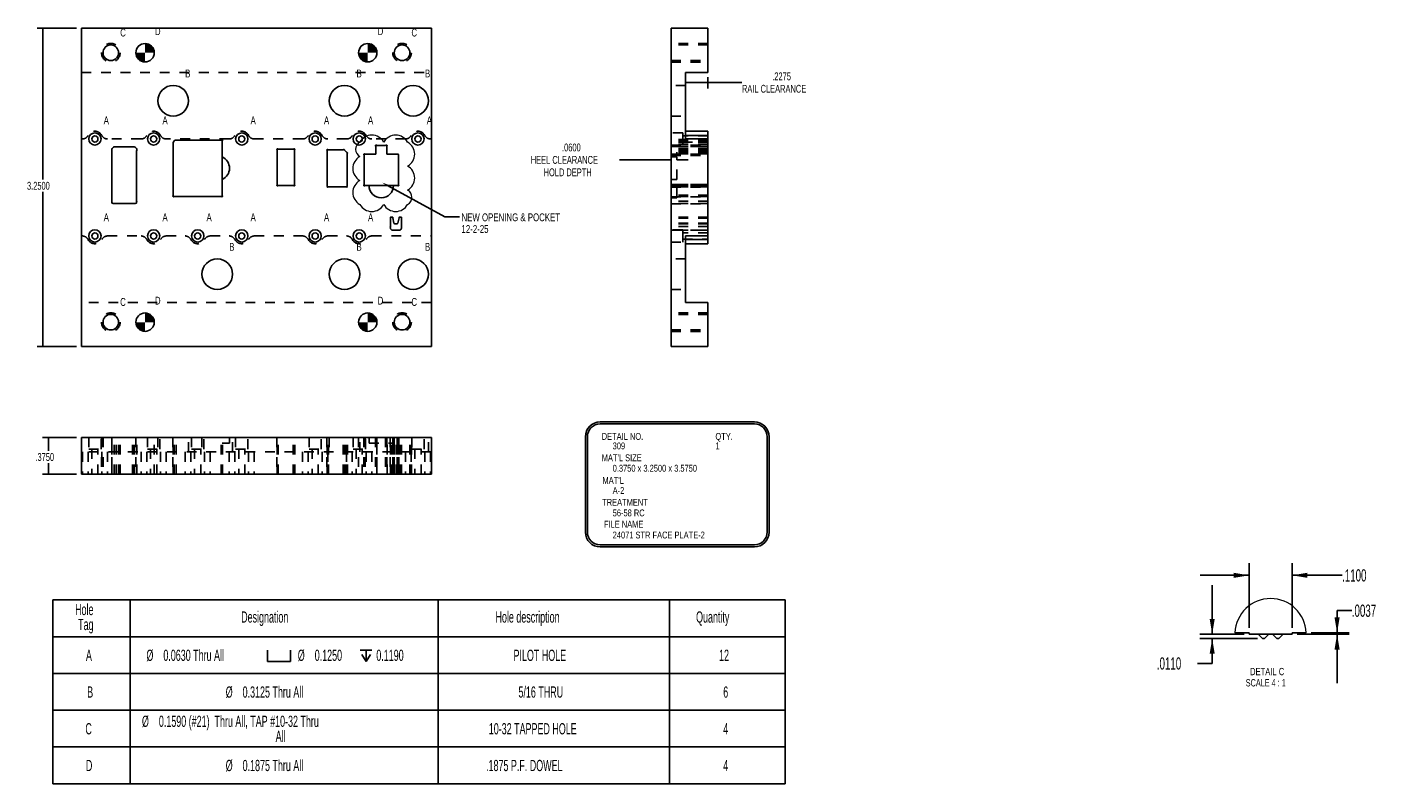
# Model space of a CAD drawing. Header units: inches. Extents: x 1880 to 2363, y -453 to -54.
# Tile 999 of 1056: x 2215 to 2229, y -312 to -304. Entities that reach past the tile are written whole.
import ezdxf

# ---------------------------------------------------------------- set-up
doc = ezdxf.new("R2010")
doc.units = ezdxf.units.IN
doc.header["$LTSCALE"] = 0.5
doc.header["$MEASUREMENT"] = 0
doc.linetypes.add('HIDDEN', pattern=[0.225, 0.15, -0.075])
for name, color, linetype in [('SID-M-D', 42, 'Continuous'), ('SID-M-F', 202, 'Continuous'), ('SID-M-H', 4, 'HIDDEN'), ('SID-M-M', 233, 'Continuous'), ('SID-M-S', 105, 'Continuous')]:
    doc.layers.add(name, color=color, linetype=linetype)
doc.styles.add('SLDTEXTSTYLE0', font='TXT', dxfattribs={"width": 0.595745})
doc.styles.add('SLDTEXTSTYLE1', font='TXT', dxfattribs={"width": 0.744681})

# ---------------------------------------------------------------- blocks, each defined once
blk = doc.blocks.new('SW_SYMBOL_HOLE_SPOT')
at = {"layer": 'SID-M-D', "color": 0}
for p, q in [((0, 34.4), (0, 3)), ((0, 3), (63, 3)), ((63, 3), (63, 34.4))]:
    blk.add_line(p, q, dxfattribs=at)
blk = doc.blocks.new('SW_SYMBOL_HOLE_DEPTH')
at = {"layer": 'SID-M-D', "color": 0}
for p, q in [((0, 34.4), (31.5, 34.4)), ((3.9, 21.9), (15.7, 3)), ((15.7, 34.4), (15.7, 3)), ((27.6, 21.9), (15.7, 3))]:
    blk.add_line(p, q, dxfattribs=at)

msp = doc.modelspace()

# ---------------------------------------------------------------- hatches: boundary and pattern name
at = {"layer": 'SID-M-F'}
h = msp.add_hatch(color=256, dxfattribs=at)
edge = h.paths.add_edge_path(flags=0)
edge.add_arc((2216.65308, -304.56798), 0.09375, 0, 90)
edge.add_line((2216.65308, -304.47423), (2216.65308, -304.56798))
edge.add_line((2216.65308, -304.56798), (2216.74683, -304.56798))
h = msp.add_hatch(color=256, dxfattribs=at)
edge = h.paths.add_edge_path(flags=0)
edge.add_arc((2218.92808, -304.56798), 0.09375, 0, 90)
edge.add_line((2218.92808, -304.47423), (2218.92808, -304.56798))
edge.add_line((2218.92808, -304.56798), (2219.02183, -304.56798))
h = msp.add_hatch(color=256, dxfattribs=at)
edge = h.paths.add_edge_path(flags=0)
edge.add_arc((2216.65308, -304.56798), 0.09375, 180, 270)
edge.add_line((2216.65308, -304.66173), (2216.65308, -304.56798))
edge.add_line((2216.65308, -304.56798), (2216.55933, -304.56798))
h = msp.add_hatch(color=256, dxfattribs=at)
edge = h.paths.add_edge_path(flags=0)
edge.add_arc((2218.92808, -304.56798), 0.09375, 180, 270)
edge.add_line((2218.92808, -304.66173), (2218.92808, -304.56798))
edge.add_line((2218.92808, -304.56798), (2218.83433, -304.56798))
h = msp.add_hatch(color=256, dxfattribs=at)
edge = h.paths.add_edge_path(flags=0)
edge.add_arc((2216.65308, -307.31798), 0.09375, 0, 90)
edge.add_line((2216.65308, -307.22423), (2216.65308, -307.31798))
edge.add_line((2216.65308, -307.31798), (2216.74683, -307.31798))
h = msp.add_hatch(color=256, dxfattribs=at)
edge = h.paths.add_edge_path(flags=0)
edge.add_arc((2218.92808, -307.31798), 0.09375, 0, 90)
edge.add_line((2218.92808, -307.22423), (2218.92808, -307.31798))
edge.add_line((2218.92808, -307.31798), (2219.02183, -307.31798))
h = msp.add_hatch(color=256, dxfattribs=at)
edge = h.paths.add_edge_path(flags=0)
edge.add_arc((2216.65308, -307.31798), 0.09375, 180, 270)
edge.add_line((2216.65308, -307.41173), (2216.65308, -307.31798))
edge.add_line((2216.65308, -307.31798), (2216.55933, -307.31798))
h = msp.add_hatch(color=256, dxfattribs=at)
edge = h.paths.add_edge_path(flags=0)
edge.add_arc((2218.92808, -307.31798), 0.09375, 180, 270)
edge.add_line((2218.92808, -307.41173), (2218.92808, -307.31798))
edge.add_line((2218.92808, -307.31798), (2218.83433, -307.31798))

# ---------------------------------------------------------------- linework, layer by layer
at = {"color": 0, "linetype": 'Continuous', "lineweight": 0}
for centre in [(2216.65308, -304.56798), (2218.92808, -304.56798), (2216.65308, -307.31798), (2218.92808, -307.31798)]:
    msp.add_circle(centre, 0.09375, dxfattribs=at)
at = {"color": 0, "linetype": 'Continuous', "lineweight": 18}
for centre, radius, start, end in [((2218.96886, -305.54814), 0.13951, 28.955024, 151.044976), ((2219.213, -305.54814), 0.13951, 28.955024, 151.044976), ((2218.88751, -305.5542), 0.08412, 118.955024, 241.044976), ((2219.26753, -305.60267), 0.13951, 298.955024, 61.044976), ((2218.91433, -305.74987), 0.13951, 118.955024, 241.044976), ((2219.26753, -305.84681), 0.13951, 298.955024, 61.044976), ((2218.91433, -305.99401), 0.13951, 118.955024, 241.044976), ((2219.29434, -306.04248), 0.08412, 298.955024, 61.044976), ((2218.96886, -306.04854), 0.13951, 208.955024, 331.044976), ((2219.213, -306.04854), 0.13951, 208.955024, 331.044976)]:
    msp.add_arc(centre, radius, start, end, dxfattribs=at)
at = {"color": 7, "linetype": 'Continuous', "lineweight": 18}
msp.add_arc((2228.15044, -310.50349), 0.36419, 2.359303, 177.640697, dxfattribs=at)
at = {"layer": 'SID-M-D'}
for p, q in [((2215.95308, -304.31798), (2215.54938, -304.31798)), ((2215.60938, -304.31798), (2215.60938, -305.86169)), ((2222.17378, -304.87159), (2222.40128, -304.87159)), ((2222.40128, -304.81788), (2222.40128, -304.93159)), ((2222.40128, -304.87159), (2222.75024, -304.87159)), ((2222.08628, -305.58171), (2222.08628, -305.60088)), ((2222.02628, -305.66088), (2221.49776, -305.66088)), ((2222.08628, -305.66088), (2222.20166, -305.66088)), ((2215.60938, -307.56798), (2215.60938, -305.98869)), ((2219.12926, -305.92218), (2219.71522, -306.24124)), ((2219.71522, -306.24124), (2219.86522, -306.24124)), ((2215.95308, -307.56798), (2215.54938, -307.56798)), ((2215.95308, -308.49451), (2215.60607, -308.49451)), ((2215.66607, -308.49451), (2215.66607, -308.63039)), ((2215.66607, -308.86951), (2215.66607, -308.75739)), ((2215.95308, -308.86951), (2215.60607, -308.86951)), ((2227.93044, -310.4385), (2227.93044, -309.77724)), ((2228.37044, -310.4385), (2228.37044, -309.77724)), ((2227.93044, -309.90224), (2227.43044, -309.90224)), ((2228.37044, -309.90224), (2228.88053, -309.90224)), ((2227.55384, -310.50349), (2227.55384, -310.00349)), ((2228.97968, -310.2626), (2228.82968, -310.2626)), ((2228.82968, -310.2626), (2228.82968, -310.4885)), ((2227.88044, -310.50349), (2227.42884, -310.50349)), ((2228.01703, -310.54749), (2227.42884, -310.54749)), ((2227.55384, -310.80112), (2227.55384, -310.54749)), ((2228.42044, -310.50349), (2228.95468, -310.50349)), ((2228.56432, -310.4885), (2228.95468, -310.4885)), ((2228.82968, -310.50349), (2228.82968, -311.00349)), ((2227.40384, -310.80112), (2227.55384, -310.80112))]:
    msp.add_line(p, q, dxfattribs=at)
at = {"layer": 'SID-M-D', "color": 0}
for p, q in [((2215.71164, -310.15409), (2215.71164, -310.52909)), ((2215.71164, -310.15409), (2216.49905, -310.15409)), ((2216.49905, -310.15409), (2216.49905, -310.52909)), ((2216.49905, -310.15409), (2219.64865, -310.15409)), ((2219.64865, -310.15409), (2219.64865, -310.52909)), ((2219.64865, -310.15409), (2222.01086, -310.15409)), ((2222.01086, -310.15409), (2222.01086, -310.52909)), ((2222.01086, -310.15409), (2223.19196, -310.15409)), ((2223.19196, -310.15409), (2223.19196, -310.52909)), ((2215.71164, -310.52909), (2216.49905, -310.52909)), ((2215.71164, -310.52909), (2215.71164, -310.90409)), ((2216.49905, -310.52909), (2219.64865, -310.52909)), ((2216.49905, -310.52909), (2216.49905, -310.90409)), ((2219.64865, -310.52909), (2222.01086, -310.52909)), ((2219.64865, -310.52909), (2219.64865, -310.90409)), ((2222.01086, -310.52909), (2223.19196, -310.52909)), ((2222.01086, -310.52909), (2222.01086, -310.90409)), ((2223.19196, -310.52909), (2223.19196, -310.90409)), ((2215.71164, -310.90409), (2215.71164, -311.27909)), ((2215.71164, -310.90409), (2216.49905, -310.90409)), ((2216.49905, -310.90409), (2216.49905, -311.27909)), ((2216.49905, -310.90409), (2219.64865, -310.90409)), ((2219.64865, -310.90409), (2219.64865, -311.27909)), ((2219.64865, -310.90409), (2222.01086, -310.90409)), ((2222.01086, -310.90409), (2222.01086, -311.27909)), ((2222.01086, -310.90409), (2223.19196, -310.90409)), ((2223.19196, -310.90409), (2223.19196, -311.27909)), ((2215.71164, -311.27909), (2215.71164, -311.65409)), ((2215.71164, -311.27909), (2216.49905, -311.27909)), ((2216.49905, -311.27909), (2216.49905, -311.65409)), ((2216.49905, -311.27909), (2219.64865, -311.27909)), ((2219.64865, -311.27909), (2219.64865, -311.65409)), ((2219.64865, -311.27909), (2222.01086, -311.27909)), ((2222.01086, -311.27909), (2222.01086, -311.65409)), ((2222.01086, -311.27909), (2223.19196, -311.27909)), ((2223.19196, -311.27909), (2223.19196, -311.65409)), ((2215.71164, -311.65409), (2215.71164, -312.02909)), ((2215.71164, -311.65409), (2216.49905, -311.65409)), ((2216.49905, -311.65409), (2216.49905, -312.02909)), ((2216.49905, -311.65409), (2219.64865, -311.65409)), ((2219.64865, -311.65409), (2219.64865, -312.02909)), ((2219.64865, -311.65409), (2222.01086, -311.65409)), ((2222.01086, -311.65409), (2222.01086, -312.02909)), ((2222.01086, -311.65409), (2223.19196, -311.65409)), ((2223.19196, -311.65409), (2223.19196, -312.02909)), ((2215.71164, -312.02909), (2216.49905, -312.02909)), ((2216.49905, -312.02909), (2219.64865, -312.02909)), ((2219.64865, -312.02909), (2222.01086, -312.02909)), ((2222.01086, -312.02909), (2223.19196, -312.02909))]:
    msp.add_line(p, q, dxfattribs=at)
at = {"layer": 'SID-M-D'}
for points in [[(2215.60938, -304.31798), (2215.60015, -304.37798), (2215.61861, -304.37798)], [(2222.17378, -304.87159), (2222.23378, -304.88082), (2222.23378, -304.86236)], [(2222.40128, -304.87159), (2222.34128, -304.86236), (2222.34128, -304.88082)], [(2222.02628, -305.66088), (2221.96628, -305.65165), (2221.96628, -305.67011)], [(2222.08628, -305.66088), (2222.14628, -305.67011), (2222.14628, -305.65165)], [(2219.12448, -305.93096), (2219.07657, -305.89348), (2219.12448, -305.93096), (2219.13404, -305.91339)], [(2215.60938, -307.56798), (2215.61861, -307.50798), (2215.60015, -307.50798)], [(2215.66607, -308.49451), (2215.65684, -308.55451), (2215.67531, -308.55451)], [(2215.66607, -308.86951), (2215.67531, -308.80951), (2215.65684, -308.80951)], [(2227.93044, -309.90224), (2227.77444, -309.87624), (2227.77444, -309.92824)], [(2228.37044, -309.90224), (2228.52644, -309.92824), (2228.52644, -309.87624)], [(2228.82968, -310.4885), (2228.85568, -310.3325), (2228.80368, -310.3325)], [(2227.55384, -310.50349), (2227.57984, -310.34749), (2227.52784, -310.34749)], [(2227.55384, -310.54749), (2227.52784, -310.70349), (2227.57984, -310.70349)], [(2228.82968, -310.50349), (2228.80368, -310.65949), (2228.85568, -310.65949)]]:
    msp.add_solid(points, dxfattribs=at)
at = {"layer": 'SID-M-H'}
for p, q in [((2222.40128, -304.47298), (2222.02628, -304.47298)), ((2222.40128, -304.47423), (2222.02628, -304.47423)), ((2222.40128, -304.48848), (2222.02628, -304.48848)), ((2222.02628, -304.64748), (2222.40128, -304.64748)), ((2222.02628, -304.66173), (2222.40128, -304.66173)), ((2222.02628, -304.66298), (2222.40128, -304.66298)), ((2216.00308, -304.76788), (2219.57808, -304.76788)), ((2222.17378, -304.90163), (2222.02628, -304.90163)), ((2222.02628, -305.21413), (2222.17378, -305.21413)), ((2216.01214, -305.44788), (2216.00308, -305.44788)), ((2216.61214, -305.44788), (2216.26903, -305.44788)), ((2217.51214, -305.44788), (2216.86903, -305.44788)), ((2218.26214, -305.44788), (2217.76903, -305.44788)), ((2218.71214, -305.44788), (2218.51903, -305.44788)), ((2219.31214, -305.44788), (2218.96903, -305.44788)), ((2219.57808, -305.44788), (2219.56903, -305.44788)), ((2222.14528, -305.38548), (2222.02628, -305.38548)), ((2222.14528, -305.44798), (2222.14528, -305.38548)), ((2222.40128, -305.41648), (2222.14528, -305.41648)), ((2222.14528, -305.51048), (2222.14528, -305.44798)), ((2222.17378, -305.41227), (2222.40128, -305.41227)), ((2222.17378, -305.41227), (2222.40128, -305.41227)), ((2222.17378, -305.41227), (2222.40128, -305.41227)), ((2222.17378, -305.41227), (2222.40128, -305.41227)), ((2222.17378, -305.41227), (2222.40128, -305.41227)), ((2222.17378, -305.41227), (2222.40128, -305.41227)), ((2222.17378, -305.41227), (2222.40128, -305.41227)), ((2222.17378, -305.41227), (2222.40128, -305.41227)), ((2222.17378, -305.41227), (2222.40128, -305.41227)), ((2222.17378, -305.41227), (2222.40128, -305.41227)), ((2222.17378, -305.41227), (2222.40128, -305.41227)), ((2222.40128, -305.4549), (2222.02628, -305.4549)), ((2222.40128, -305.45684), (2222.02628, -305.45684)), ((2222.40128, -305.45877), (2222.02628, -305.45877)), ((2222.40128, -305.46531), (2222.02628, -305.46531)), ((2222.40128, -305.46973), (2222.02628, -305.46973)), ((2222.40128, -305.48877), (2222.02628, -305.48877)), ((2222.40128, -305.50938), (2222.02628, -305.50938)), ((2222.02628, -305.51048), (2222.14528, -305.51048)), ((2222.02628, -305.51224), (2222.40128, -305.51224)), ((2222.02628, -305.51224), (2222.40128, -305.51224)), ((2222.02628, -305.51338), (2222.40128, -305.51338)), ((2222.02628, -305.52277), (2222.40128, -305.52277)), ((2222.02628, -305.52277), (2222.40128, -305.52277)), ((2222.02628, -305.52513), (2222.40128, -305.52513)), ((2222.02628, -305.52513), (2222.40128, -305.52513)), ((2222.40128, -305.52748), (2222.02628, -305.52748)), ((2222.40128, -305.52948), (2222.02628, -305.52948)), ((2222.40128, -305.5481), (2222.02628, -305.5481)), ((2222.40128, -305.55004), (2222.02628, -305.55004)), ((2222.40128, -305.55004), (2222.02628, -305.55004)), ((2222.40128, -305.55198), (2222.02628, -305.55198)), ((2222.40128, -305.55444), (2222.02628, -305.55444)), ((2222.40128, -305.55509), (2222.02628, -305.55509)), ((2222.40128, -305.55638), (2222.02628, -305.55638)), ((2222.40128, -305.5567), (2222.02628, -305.5567)), ((2222.40128, -305.55832), (2222.02628, -305.55832)), ((2222.40128, -305.55852), (2222.02628, -305.55852)), ((2222.40128, -305.55852), (2222.02628, -305.55852)), ((2222.40128, -305.56088), (2222.02628, -305.56088)), ((2222.40128, -305.56294), (2222.02628, -305.56294)), ((2222.40128, -305.56294), (2222.02628, -305.56294)), ((2222.40128, -305.56486), (2222.02628, -305.56486)), ((2222.40128, -305.56492), (2222.02628, -305.56492)), ((2222.40128, -305.56927), (2222.02628, -305.56927)), ((2222.40128, -305.57179), (2222.02628, -305.57179)), ((2222.40128, -305.5823), (2222.02628, -305.5823)), ((2222.40128, -305.58406), (2222.02628, -305.58406)), ((2222.14528, -305.47948), (2222.40128, -305.47948)), ((2222.40128, -305.59415), (2222.02628, -305.59415)), ((2222.40128, -305.59824), (2222.02628, -305.59824)), ((2222.40128, -305.6002), (2222.02628, -305.6002)), ((2222.02628, -305.60214), (2222.40128, -305.60214)), ((2222.02628, -305.60214), (2222.40128, -305.60214)), ((2222.02628, -305.60408), (2222.40128, -305.60408)), ((2222.02628, -305.61062), (2222.40128, -305.61062)), ((2222.02628, -305.61062), (2222.40128, -305.61062)), ((2222.02628, -305.61504), (2222.40128, -305.61504)), ((2222.02628, -305.61504), (2222.40128, -305.61504)), ((2222.08628, -305.63171), (2222.02628, -305.63171)), ((2222.08628, -305.86084), (2222.08628, -305.63171)), ((2222.02628, -305.86084), (2222.08628, -305.86084)), ((2222.02628, -305.91202), (2222.40128, -305.91202)), ((2222.02628, -305.91202), (2222.40128, -305.91202)), ((2222.40128, -305.91302), (2222.02628, -305.91302)), ((2222.40128, -305.91302), (2222.02628, -305.91302)), ((2222.02628, -305.91644), (2222.40128, -305.91644)), ((2222.02628, -305.91644), (2222.40128, -305.91644)), ((2222.40128, -305.91744), (2222.02628, -305.91744)), ((2222.40128, -305.91744), (2222.02628, -305.91744)), ((2222.02628, -305.92298), (2222.40128, -305.92298)), ((2222.40128, -305.92398), (2222.02628, -305.92398)), ((2222.40128, -305.92436), (2222.02628, -305.92436)), ((2222.40128, -305.92436), (2222.02628, -305.92436)), ((2222.02628, -305.92492), (2222.40128, -305.92492)), ((2222.02628, -305.92492), (2222.40128, -305.92492)), ((2222.40128, -305.92592), (2222.02628, -305.92592)), ((2222.40128, -305.92592), (2222.02628, -305.92592)), ((2222.02628, -305.92686), (2222.40128, -305.92686)), ((2222.02628, -305.92786), (2222.40128, -305.92786)), ((2222.40128, -305.92878), (2222.02628, -305.92878)), ((2222.40128, -305.92878), (2222.02628, -305.92878)), ((2222.40128, -305.93532), (2222.02628, -305.93532)), ((2222.40128, -305.93726), (2222.02628, -305.93726)), ((2222.40128, -305.93726), (2222.02628, -305.93726)), ((2222.02628, -305.9392), (2222.40128, -305.9392)), ((2222.08628, -306.04798), (2222.08628, -305.92298)), ((2222.40128, -306.02282), (2222.02628, -306.02282)), ((2222.40128, -306.02282), (2222.02628, -306.02282)), ((2222.40128, -306.02724), (2222.02628, -306.02724)), ((2222.40128, -306.02724), (2222.02628, -306.02724)), ((2222.40128, -306.03377), (2222.02628, -306.03377)), ((2222.40128, -306.03571), (2222.02628, -306.03571)), ((2222.40128, -306.03571), (2222.02628, -306.03571)), ((2222.02628, -306.03765), (2222.40128, -306.03765)), ((2222.02628, -306.04798), (2222.08628, -306.04798)), ((2222.40128, -306.08223), (2222.02628, -306.08223)), ((2222.40128, -306.10648), (2222.02628, -306.10648)), ((2222.02628, -306.10848), (2222.40128, -306.10848)), ((2222.40128, -306.24548), (2222.02628, -306.24548)), ((2222.40128, -306.24748), (2222.02628, -306.24748)), ((2222.40128, -306.25437), (2222.02628, -306.25437)), ((2222.40128, -306.25522), (2222.02628, -306.25522)), ((2222.40128, -306.30616), (2222.02628, -306.30616)), ((2222.40128, -306.30616), (2222.02628, -306.30616)), ((2222.40128, -306.31362), (2222.02628, -306.31362)), ((2222.40128, -306.34268), (2222.02628, -306.34268)), ((2222.14528, -306.37548), (2222.02628, -306.37548)), ((2222.40128, -306.37848), (2222.02628, -306.37848)), ((2222.02628, -306.38048), (2222.40128, -306.38048)), ((2222.14528, -306.43798), (2222.14528, -306.37548)), ((2222.40128, -306.40648), (2222.14528, -306.40648)), ((2216.00308, -306.43808), (2216.01214, -306.43808)), ((2216.26903, -306.43808), (2216.61214, -306.43808)), ((2216.86903, -306.43808), (2217.06214, -306.43808)), ((2217.31903, -306.43808), (2217.51214, -306.43808)), ((2217.76903, -306.43808), (2218.26214, -306.43808)), ((2218.51903, -306.43808), (2218.71214, -306.43808)), ((2218.96903, -306.43808), (2219.57808, -306.43808)), ((2222.02628, -306.50048), (2222.14528, -306.50048)), ((2222.14528, -306.50048), (2222.14528, -306.43798)), ((2222.14528, -306.46948), (2222.40128, -306.46948)), ((2222.17378, -306.47369), (2222.40128, -306.47369)), ((2222.17378, -306.47369), (2222.40128, -306.47369)), ((2222.17378, -306.47369), (2222.40128, -306.47369)), ((2222.17378, -306.47369), (2222.40128, -306.47369)), ((2222.17378, -306.47369), (2222.40128, -306.47369)), ((2222.17378, -306.47369), (2222.40128, -306.47369)), ((2222.17378, -306.47369), (2222.40128, -306.47369)), ((2222.17378, -306.47369), (2222.40128, -306.47369)), ((2222.17378, -306.47369), (2222.40128, -306.47369)), ((2222.17378, -306.47369), (2222.40128, -306.47369)), ((2222.17378, -306.47369), (2222.40128, -306.47369)), ((2222.17378, -306.67183), (2222.02628, -306.67183)), ((2222.02628, -306.98433), (2222.17378, -306.98433)), ((2219.57808, -307.11808), (2216.00308, -307.11808)), ((2222.40128, -307.22298), (2222.02628, -307.22298)), ((2222.40128, -307.22423), (2222.02628, -307.22423)), ((2222.40128, -307.23848), (2222.02628, -307.23848)), ((2222.02628, -307.39748), (2222.40128, -307.39748)), ((2222.02628, -307.41173), (2222.40128, -307.41173)), ((2222.02628, -307.41298), (2222.40128, -307.41298)), ((2216.07808, -308.49451), (2216.07808, -308.61351)), ((2216.20308, -308.61351), (2216.20308, -308.49451)), ((2216.20808, -308.49451), (2216.20808, -308.86951)), ((2216.22358, -308.49451), (2216.22358, -308.86951)), ((2216.31258, -308.49451), (2216.31258, -308.86951)), ((2216.31458, -308.86951), (2216.31458, -308.49451)), ((2216.33883, -308.86951), (2216.33883, -308.49451)), ((2216.3569, -308.86951), (2216.3569, -308.49451)), ((2216.38258, -308.86951), (2216.38258, -308.49451)), ((2216.39808, -308.86951), (2216.39808, -308.49451)), ((2216.52427, -308.86951), (2216.52427, -308.49451)), ((2216.54234, -308.86951), (2216.54234, -308.49451)), ((2216.55933, -308.49451), (2216.55933, -308.86951)), ((2216.56658, -308.86951), (2216.56658, -308.49451)), ((2216.56858, -308.86951), (2216.56858, -308.49451)), ((2216.67808, -308.49451), (2216.67808, -308.61351)), ((2216.74683, -308.86951), (2216.74683, -308.49451)), ((2216.78433, -308.49451), (2216.78433, -308.64201)), ((2216.80308, -308.61351), (2216.80308, -308.49451)), ((2216.9367, -308.49451), (2216.9367, -308.86951)), ((2216.93864, -308.86951), (2216.93864, -308.49451)), ((2216.94058, -308.86951), (2216.94058, -308.49451)), ((2216.94712, -308.86951), (2216.94712, -308.49451)), ((2216.95154, -308.86951), (2216.95154, -308.49451)), ((2216.97058, -308.86951), (2216.97058, -308.49451)), ((2217.09683, -308.64201), (2217.09683, -308.49451)), ((2217.12808, -308.49451), (2217.12808, -308.61351)), ((2217.23433, -308.49451), (2217.23433, -308.64201)), ((2217.25308, -308.61351), (2217.25308, -308.49451)), ((2217.42963, -308.86951), (2217.42963, -308.49451)), ((2217.42963, -308.86951), (2217.42963, -308.49451)), ((2217.43404, -308.86951), (2217.43404, -308.49451)), ((2217.43404, -308.86951), (2217.43404, -308.49451)), ((2217.44058, -308.86951), (2217.44058, -308.49451)), ((2217.44252, -308.86951), (2217.44252, -308.49451)), ((2217.44252, -308.86951), (2217.44252, -308.49451)), ((2217.44446, -308.86951), (2217.44446, -308.49451)), ((2217.51558, -308.55451), (2217.51558, -308.49451)), ((2217.54683, -308.64201), (2217.54683, -308.49451)), ((2217.57808, -308.49451), (2217.57808, -308.61351)), ((2217.70308, -308.61351), (2217.70308, -308.49451)), ((2217.9992, -308.49451), (2217.9992, -308.86951)), ((2218.00114, -308.86951), (2218.00114, -308.49451)), ((2218.00114, -308.86951), (2218.00114, -308.49451)), ((2218.00308, -308.86951), (2218.00308, -308.49451)), ((2218.00962, -308.86951), (2218.00962, -308.49451)), ((2218.00962, -308.86951), (2218.00962, -308.49451)), ((2218.01404, -308.86951), (2218.01404, -308.49451)), ((2218.01404, -308.86951), (2218.01404, -308.49451)), ((2218.16713, -308.86951), (2218.16713, -308.49451)), ((2218.16713, -308.86951), (2218.16713, -308.49451)), ((2218.17154, -308.86951), (2218.17154, -308.49451)), ((2218.17154, -308.86951), (2218.17154, -308.49451)), ((2218.17808, -308.86951), (2218.17808, -308.49451)), ((2218.18002, -308.86951), (2218.18002, -308.49451)), ((2218.18002, -308.86951), (2218.18002, -308.49451)), ((2218.18196, -308.86951), (2218.18196, -308.49451)), ((2218.32808, -308.49451), (2218.32808, -308.61351)), ((2218.45308, -308.61351), (2218.45308, -308.49451)), ((2218.5107, -308.49451), (2218.5107, -308.86951)), ((2218.51264, -308.86951), (2218.51264, -308.49451)), ((2218.51264, -308.86951), (2218.51264, -308.49451)), ((2218.51458, -308.86951), (2218.51458, -308.49451)), ((2218.52112, -308.86951), (2218.52112, -308.49451)), ((2218.52112, -308.86951), (2218.52112, -308.49451)), ((2218.52554, -308.86951), (2218.52554, -308.49451)), ((2218.52554, -308.86951), (2218.52554, -308.49451)), ((2218.53433, -308.49451), (2218.53433, -308.64201)), ((2218.67666, -308.86951), (2218.67666, -308.49451)), ((2218.68075, -308.86951), (2218.68075, -308.49451)), ((2218.69084, -308.86951), (2218.69084, -308.49451)), ((2218.6926, -308.86951), (2218.6926, -308.49451)), ((2218.70563, -308.86951), (2218.70563, -308.49451)), ((2218.70998, -308.86951), (2218.70998, -308.49451)), ((2218.71004, -308.86951), (2218.71004, -308.49451)), ((2218.71402, -308.86951), (2218.71402, -308.49451)), ((2218.71658, -308.86951), (2218.71658, -308.49451)), ((2218.7182, -308.86951), (2218.7182, -308.49451)), ((2218.71852, -308.86951), (2218.71852, -308.49451)), ((2218.71981, -308.86951), (2218.71981, -308.49451)), ((2218.72046, -308.86951), (2218.72046, -308.49451)), ((2218.77808, -308.49451), (2218.77808, -308.61351)), ((2218.83433, -308.49451), (2218.83433, -308.86951)), ((2218.84683, -308.64201), (2218.84683, -308.49451)), ((2218.8867, -308.49451), (2218.8867, -308.86951)), ((2218.88864, -308.49451), (2218.88864, -308.86951)), ((2218.88864, -308.49451), (2218.88864, -308.86951)), ((2218.89058, -308.49451), (2218.89058, -308.86951)), ((2218.89712, -308.49451), (2218.89712, -308.86951)), ((2218.89712, -308.49451), (2218.89712, -308.86951)), ((2218.90154, -308.49451), (2218.90154, -308.86951)), ((2218.90154, -308.49451), (2218.90154, -308.86951)), ((2218.90308, -308.61351), (2218.90308, -308.49451)), ((2218.94058, -308.49451), (2218.94058, -308.55451)), ((2219.00608, -308.49451), (2219.00608, -308.86951)), ((2219.00894, -308.49451), (2219.00894, -308.86951)), ((2219.01008, -308.49451), (2219.01008, -308.86951)), ((2219.01947, -308.49451), (2219.01947, -308.86951)), ((2219.02183, -308.49451), (2219.02183, -308.86951)), ((2219.02183, -308.86951), (2219.02183, -308.49451)), ((2219.10934, -308.49451), (2219.10934, -308.86951)), ((2219.11169, -308.49451), (2219.11169, -308.86951)), ((2219.12108, -308.49451), (2219.12108, -308.86951)), ((2219.12222, -308.49451), (2219.12222, -308.86951)), ((2219.12508, -308.86951), (2219.12508, -308.49451)), ((2219.15808, -308.49451), (2219.15808, -308.86951)), ((2219.16008, -308.86951), (2219.16008, -308.49451)), ((2219.16782, -308.86951), (2219.16782, -308.49451)), ((2219.17559, -308.86951), (2219.17559, -308.49451)), ((2219.18308, -308.49451), (2219.18308, -308.86951)), ((2219.18417, -308.86951), (2219.18417, -308.49451)), ((2219.18534, -308.86951), (2219.18534, -308.49451)), ((2219.19058, -308.55451), (2219.19058, -308.49451)), ((2219.19556, -308.86951), (2219.19556, -308.49451)), ((2219.19588, -308.86951), (2219.19588, -308.49451)), ((2219.19858, -308.49451), (2219.19858, -308.86951)), ((2219.20484, -308.86951), (2219.20484, -308.49451)), ((2219.22633, -308.86951), (2219.22633, -308.49451)), ((2219.22963, -308.49451), (2219.22963, -308.86951)), ((2219.22963, -308.49451), (2219.22963, -308.86951)), ((2219.23404, -308.49451), (2219.23404, -308.86951)), ((2219.23404, -308.49451), (2219.23404, -308.86951)), ((2219.23433, -308.49451), (2219.23433, -308.64201)), ((2219.23529, -308.86951), (2219.23529, -308.49451)), ((2219.2356, -308.86951), (2219.2356, -308.49451)), ((2219.24058, -308.49451), (2219.24058, -308.86951)), ((2219.24252, -308.49451), (2219.24252, -308.86951)), ((2219.24252, -308.49451), (2219.24252, -308.86951)), ((2219.24446, -308.86951), (2219.24446, -308.49451)), ((2219.24583, -308.49451), (2219.24583, -308.86951)), ((2219.247, -308.86951), (2219.247, -308.49451)), ((2219.25557, -308.86951), (2219.25557, -308.49451)), ((2219.26334, -308.86951), (2219.26334, -308.49451)), ((2219.27108, -308.86951), (2219.27108, -308.49451)), ((2219.27308, -308.86951), (2219.27308, -308.49451)), ((2219.35758, -308.86951), (2219.35758, -308.49451)), ((2219.37308, -308.86951), (2219.37308, -308.49451)), ((2219.37808, -308.49451), (2219.37808, -308.61351)), ((2219.50308, -308.61351), (2219.50308, -308.49451)), ((2219.54683, -308.64201), (2219.54683, -308.49451)), ((2219.57808, -308.64201), (2216.00308, -308.64201)), ((2216.01214, -308.64201), (2216.01214, -308.86951)), ((2216.01214, -308.64201), (2216.01214, -308.86951)), ((2216.07012, -308.64201), (2216.07012, -308.86951)), ((2216.07012, -308.64201), (2216.07012, -308.86951)), ((2216.07808, -308.61351), (2216.20308, -308.61351)), ((2216.10908, -308.61351), (2216.10908, -308.86951)), ((2216.17208, -308.86951), (2216.17208, -308.61351)), ((2216.21105, -308.64201), (2216.21105, -308.86951)), ((2216.21105, -308.64201), (2216.21105, -308.86951)), ((2216.26903, -308.64201), (2216.26903, -308.86951)), ((2216.26903, -308.64201), (2216.26903, -308.86951)), ((2216.61214, -308.64201), (2216.61214, -308.86951)), ((2216.61214, -308.64201), (2216.61214, -308.86951)), ((2216.67012, -308.64201), (2216.67012, -308.86951)), ((2216.67012, -308.64201), (2216.67012, -308.86951)), ((2216.67808, -308.61351), (2216.80308, -308.61351)), ((2216.70908, -308.61351), (2216.70908, -308.86951)), ((2216.77208, -308.86951), (2216.77208, -308.61351)), ((2216.81105, -308.64201), (2216.81105, -308.86951)), ((2216.81105, -308.64201), (2216.81105, -308.86951)), ((2216.86903, -308.64201), (2216.86903, -308.86951)), ((2216.86903, -308.64201), (2216.86903, -308.86951)), ((2217.06214, -308.64201), (2217.06214, -308.86951)), ((2217.12012, -308.64201), (2217.12012, -308.86951)), ((2217.12808, -308.61351), (2217.25308, -308.61351)), ((2217.15908, -308.61351), (2217.15908, -308.86951)), ((2217.22208, -308.86951), (2217.22208, -308.61351)), ((2217.26105, -308.64201), (2217.26105, -308.86951)), ((2217.31903, -308.64201), (2217.31903, -308.86951)), ((2217.44058, -308.55451), (2217.51558, -308.55451)), ((2217.51214, -308.64201), (2217.51214, -308.86951)), ((2217.51214, -308.64201), (2217.51214, -308.86951)), ((2217.57012, -308.64201), (2217.57012, -308.86951)), ((2217.57012, -308.64201), (2217.57012, -308.86951)), ((2217.57808, -308.61351), (2217.70308, -308.61351)), ((2217.60908, -308.61351), (2217.60908, -308.86951)), ((2217.67208, -308.86951), (2217.67208, -308.61351)), ((2217.71105, -308.64201), (2217.71105, -308.86951)), ((2217.71105, -308.64201), (2217.71105, -308.86951)), ((2217.76903, -308.64201), (2217.76903, -308.86951)), ((2217.76903, -308.64201), (2217.76903, -308.86951)), ((2218.26214, -308.64201), (2218.26214, -308.86951)), ((2218.26214, -308.64201), (2218.26214, -308.86951)), ((2218.32012, -308.64201), (2218.32012, -308.86951)), ((2218.32012, -308.64201), (2218.32012, -308.86951)), ((2218.32808, -308.61351), (2218.45308, -308.61351)), ((2218.35908, -308.61351), (2218.35908, -308.86951)), ((2218.42208, -308.86951), (2218.42208, -308.61351)), ((2218.46105, -308.64201), (2218.46105, -308.86951)), ((2218.46105, -308.64201), (2218.46105, -308.86951)), ((2218.51903, -308.64201), (2218.51903, -308.86951)), ((2218.51903, -308.64201), (2218.51903, -308.86951)), ((2218.71214, -308.64201), (2218.71214, -308.86951)), ((2218.71214, -308.64201), (2218.71214, -308.86951)), ((2218.77012, -308.64201), (2218.77012, -308.86951)), ((2218.77012, -308.64201), (2218.77012, -308.86951)), ((2218.77808, -308.61351), (2218.90308, -308.61351)), ((2218.80908, -308.61351), (2218.80908, -308.86951)), ((2218.87208, -308.86951), (2218.87208, -308.61351)), ((2218.91105, -308.64201), (2218.91105, -308.86951)), ((2218.91105, -308.64201), (2218.91105, -308.86951)), ((2218.94058, -308.55451), (2219.19058, -308.55451)), ((2218.96903, -308.64201), (2218.96903, -308.86951)), ((2218.96903, -308.64201), (2218.96903, -308.86951)), ((2219.31214, -308.64201), (2219.31214, -308.86951)), ((2219.37012, -308.64201), (2219.37012, -308.86951)), ((2219.37808, -308.61351), (2219.50308, -308.61351)), ((2219.40908, -308.61351), (2219.40908, -308.86951)), ((2219.47208, -308.86951), (2219.47208, -308.61351)), ((2219.51105, -308.64201), (2219.51105, -308.86951)), ((2219.56903, -308.64201), (2219.56903, -308.86951))]:
    msp.add_line(p, q, dxfattribs=at)
for centre in [(2216.30308, -304.56798), (2219.27808, -304.56798), (2216.30308, -307.31798), (2219.27808, -307.31798)]:
    msp.add_circle(centre, 0.095, dxfattribs=at)
for centre, radius, start, end in [((2216.01214, -305.38288), 0.065, 270, 333.122573), ((2216.14058, -305.44798), 0.079, 26.877427, 153.122573), ((2216.26903, -305.38288), 0.065, 206.877427, 270), ((2216.61214, -305.38288), 0.065, 270, 333.122573), ((2216.74058, -305.44798), 0.079, 26.877427, 153.122573), ((2216.86903, -305.38288), 0.065, 206.877427, 270), ((2217.51214, -305.38288), 0.065, 270, 333.122573), ((2217.64058, -305.44798), 0.079, 26.877427, 153.122573), ((2217.76903, -305.38288), 0.065, 206.877427, 270), ((2218.26214, -305.38288), 0.065, 270, 333.122573), ((2218.39058, -305.44798), 0.079, 26.877427, 153.122573), ((2218.51903, -305.38288), 0.065, 206.877427, 270), ((2218.71214, -305.38288), 0.065, 270, 333.122573), ((2218.84058, -305.44798), 0.079, 26.877427, 153.122573), ((2218.96903, -305.38288), 0.065, 206.877427, 270), ((2219.31214, -305.38288), 0.065, 270, 333.122573), ((2219.44058, -305.44798), 0.079, 26.877427, 153.122573), ((2219.56903, -305.38288), 0.065, 206.877427, 270), ((2216.01214, -306.50308), 0.065, 26.877427, 90), ((2216.14058, -306.43798), 0.079, 206.877427, 333.122573), ((2216.26903, -306.50308), 0.065, 90, 153.122573), ((2216.61214, -306.50308), 0.065, 26.877427, 90), ((2216.74058, -306.43798), 0.079, 206.877427, 333.122573), ((2216.86903, -306.50308), 0.065, 90, 153.122573), ((2217.06214, -306.50308), 0.065, 26.877427, 90), ((2217.19058, -306.43798), 0.079, 206.877427, 333.122573), ((2217.31903, -306.50308), 0.065, 90, 153.122573), ((2217.51214, -306.50308), 0.065, 26.877427, 90), ((2217.64058, -306.43798), 0.079, 206.877427, 333.122573), ((2217.76903, -306.50308), 0.065, 90, 153.122573), ((2218.26214, -306.50308), 0.065, 26.877427, 90), ((2218.39058, -306.43798), 0.079, 206.877427, 333.122573), ((2218.51903, -306.50308), 0.065, 90, 153.122573), ((2218.71214, -306.50308), 0.065, 26.877427, 90), ((2218.84058, -306.43798), 0.079, 206.877427, 333.122573), ((2218.96903, -306.50308), 0.065, 90, 153.122573)]:
    msp.add_arc(centre, radius, start, end, dxfattribs=at)
at = {"layer": 'SID-M-M'}
for p, q in [((2221.30229, -308.33639), (2222.87678, -308.33639)), ((2221.30229, -308.33639), (2222.87678, -308.33639)), ((2221.30229, -308.35639), (2222.87678, -308.35639)), ((2221.15104, -308.48764), (2221.15104, -309.46053)), ((2221.15104, -308.48764), (2221.15104, -309.46053)), ((2221.17104, -308.48764), (2221.17104, -309.46053)), ((2223.00803, -308.48764), (2223.00803, -309.46053)), ((2223.02803, -308.48764), (2223.02803, -309.46053)), ((2223.02803, -308.48764), (2223.02803, -309.46053)), ((2221.30229, -309.59178), (2222.87678, -309.59178)), ((2221.30229, -309.61178), (2222.87678, -309.61178)), ((2221.30229, -309.61178), (2222.87678, -309.61178))]:
    msp.add_line(p, q, dxfattribs=at)
for centre, radius, start, end in [((2221.30229, -308.48764), 0.15125, 90, 180), ((2221.30229, -308.48764), 0.13125, 90, 180), ((2222.87678, -308.48764), 0.15125, 0, 90), ((2222.87678, -308.48764), 0.15125, 0, 90), ((2222.87678, -308.48764), 0.13125, 0, 90), ((2221.30229, -309.46053), 0.15125, 180, 270), ((2221.30229, -309.46053), 0.15125, 180, 270), ((2221.30229, -309.46053), 0.13125, 180, 270), ((2222.87678, -309.46053), 0.15125, 270, 0), ((2222.87678, -309.46053), 0.13125, 270, 0), ((2222.87678, -309.46053), 0.15125, 270, 0)]:
    msp.add_arc(centre, radius, start, end, dxfattribs=at)
at = {"layer": 'SID-M-S'}
for p, q in [((2219.57808, -304.31798), (2216.00308, -304.31798)), ((2216.00308, -304.31798), (2216.00308, -307.56798)), ((2219.57808, -307.56798), (2219.57808, -304.31798)), ((2222.02628, -307.56798), (2222.02628, -304.31798)), ((2222.02628, -304.31798), (2222.40128, -304.31798)), ((2222.40128, -304.76788), (2222.40128, -304.31798)), ((2222.17378, -304.76788), (2222.40128, -304.76788)), ((2222.17378, -304.76788), (2222.17378, -305.44788)), ((2222.40128, -305.36898), (2222.17378, -305.36898)), ((2222.17378, -305.41227), (2222.40128, -305.41227)), ((2222.17378, -305.44788), (2222.40128, -305.44788)), ((2222.40128, -305.41227), (2222.40128, -305.36898)), ((2222.40128, -305.44788), (2222.40128, -305.41227)), ((2222.40128, -306.43808), (2222.40128, -305.44788)), ((2216.31458, -305.57179), (2216.31458, -306.08223)), ((2216.52427, -305.52948), (2216.3569, -305.52948)), ((2216.56658, -306.08223), (2216.56658, -305.57179)), ((2216.94058, -305.48877), (2216.94058, -306.02282)), ((2217.42963, -305.45877), (2216.97058, -305.45877)), ((2217.44058, -305.63171), (2217.44058, -305.46973)), ((2218.00308, -305.56294), (2218.00308, -305.91302)), ((2218.16713, -305.55198), (2218.01404, -305.55198)), ((2218.17808, -305.91302), (2218.17808, -305.56294)), ((2218.51458, -305.56927), (2218.51458, -305.92436)), ((2218.67666, -305.55832), (2218.52554, -305.55832)), ((2218.70998, -305.5823), (2218.6926, -305.56492)), ((2219.01008, -305.60408), (2219.01008, -305.52513)), ((2219.02183, -305.51338), (2219.10934, -305.51338)), ((2219.12108, -305.52513), (2219.12108, -305.60408)), ((2217.44058, -305.63171), (2217.44058, -305.86084)), ((2218.71658, -305.92436), (2218.71658, -305.59824)), ((2218.89058, -305.91202), (2218.89058, -305.61504)), ((2218.90154, -305.60408), (2219.01008, -305.60408)), ((2219.12108, -305.60408), (2219.22963, -305.60408)), ((2219.24058, -305.61504), (2219.24058, -305.91202)), ((2217.44058, -306.02282), (2217.44058, -305.86084)), ((2218.01404, -305.92398), (2218.16713, -305.92398)), ((2218.52554, -305.93532), (2218.70563, -305.93532)), ((2218.94058, -305.92298), (2218.90154, -305.92298)), ((2219.19058, -305.92298), (2218.94058, -305.92298)), ((2219.22963, -305.92298), (2219.19058, -305.92298)), ((2216.33883, -306.10648), (2216.54234, -306.10648)), ((2216.95154, -306.03377), (2217.42963, -306.03377)), ((2219.16008, -306.25522), (2219.16008, -306.34268)), ((2219.17559, -306.24748), (2219.16782, -306.24748)), ((2219.19556, -306.30616), (2219.18417, -306.25437)), ((2219.247, -306.25437), (2219.2356, -306.30616)), ((2219.26334, -306.24748), (2219.25557, -306.24748)), ((2219.27108, -306.34268), (2219.27108, -306.25522)), ((2219.19588, -306.37848), (2219.23529, -306.37848)), ((2219.22633, -306.31362), (2219.20484, -306.31362)), ((2222.17378, -306.43808), (2222.40128, -306.43808)), ((2222.17378, -306.43808), (2222.17378, -307.11808)), ((2222.17378, -306.47369), (2222.40128, -306.47369)), ((2222.17378, -306.51698), (2222.40128, -306.51698)), ((2222.40128, -306.47369), (2222.40128, -306.43808)), ((2222.40128, -306.51698), (2222.40128, -306.47369)), ((2222.17378, -307.11808), (2222.40128, -307.11808)), ((2222.40128, -307.56798), (2222.40128, -307.11808)), ((2216.00308, -307.56798), (2219.57808, -307.56798)), ((2222.02628, -307.56798), (2222.40128, -307.56798)), ((2216.00308, -308.49451), (2219.57808, -308.49451)), ((2216.00308, -308.49451), (2216.00308, -308.86951)), ((2219.57808, -308.49451), (2219.57808, -308.86951)), ((2216.00308, -308.86951), (2219.57808, -308.86951)), ((2227.78656, -310.4885), (2227.93044, -310.4885)), ((2227.93044, -310.50349), (2227.93044, -310.4885)), ((2228.37044, -310.50349), (2227.93044, -310.50349)), ((2228.06703, -310.54749), (2228.02303, -310.50349)), ((2228.08703, -310.54749), (2228.06703, -310.54749)), ((2228.13103, -310.50349), (2228.08703, -310.54749)), ((2228.21386, -310.54749), (2228.16986, -310.50349)), ((2228.23386, -310.54749), (2228.21386, -310.54749)), ((2228.27786, -310.50349), (2228.23386, -310.54749)), ((2228.37044, -310.4885), (2228.51432, -310.4885)), ((2228.37044, -310.50349), (2228.37044, -310.4885))]:
    msp.add_line(p, q, dxfattribs=at)
for centre, radius in [((2216.65308, -304.56798), 0.09375), ((2218.92808, -304.56798), 0.09375), ((2216.30308, -304.56798), 0.0795), ((2219.27808, -304.56798), 0.0795), ((2216.94058, -305.05788), 0.15625), ((2218.69058, -305.05788), 0.15625), ((2219.39058, -305.05788), 0.15625), ((2216.14058, -305.44798), 0.0625), ((2216.14058, -305.44798), 0.0315), ((2216.74058, -305.44798), 0.0625), ((2216.74058, -305.44798), 0.0315), ((2217.64058, -305.44798), 0.0625), ((2217.64058, -305.44798), 0.0315), ((2218.39058, -305.44798), 0.0625), ((2218.39058, -305.44798), 0.0315), ((2218.84058, -305.44798), 0.0625), ((2218.84058, -305.44798), 0.0315), ((2219.44058, -305.44798), 0.0625), ((2219.44058, -305.44798), 0.0315), ((2216.14058, -306.43798), 0.0625), ((2216.14058, -306.43798), 0.0315), ((2216.74058, -306.43798), 0.0625), ((2216.74058, -306.43798), 0.0315), ((2217.19058, -306.43798), 0.0625), ((2217.19058, -306.43798), 0.0315), ((2217.64058, -306.43798), 0.0625), ((2217.64058, -306.43798), 0.0315), ((2218.39058, -306.43798), 0.0625), ((2218.39058, -306.43798), 0.0315), ((2218.84058, -306.43798), 0.0625), ((2218.84058, -306.43798), 0.0315), ((2217.39058, -306.82808), 0.15625), ((2218.69058, -306.82808), 0.15625), ((2219.39058, -306.82808), 0.15625), ((2216.30308, -307.31798), 0.0795), ((2216.65308, -307.31798), 0.09375), ((2218.92808, -307.31798), 0.09375), ((2219.27808, -307.31798), 0.0795)]:
    msp.add_circle(centre, radius, dxfattribs=at)
for centre, radius, start, end in [((2216.34558, -305.56048), 0.033, 69.950024, 200.049976), ((2216.53558, -305.56048), 0.033, 339.950024, 110.049976), ((2216.97058, -305.48877), 0.03, 90, 180), ((2217.42963, -305.45277), 0.006, 270, 317.407727), ((2217.43846, -305.4609), 0.006, 312.592273, 137.407727), ((2217.44658, -305.46973), 0.006, 132.592273, 180), ((2218.0052, -305.5541), 0.006, 42.592273, 227.407727), ((2217.99708, -305.56294), 0.006, 0, 47.407727), ((2218.01404, -305.54598), 0.006, 222.592273, 270), ((2218.16713, -305.54598), 0.006, 270, 317.407727), ((2218.17596, -305.5541), 0.006, 312.592273, 137.407727), ((2218.18408, -305.56294), 0.006, 132.592273, 180), ((2218.5167, -305.56044), 0.006, 42.592273, 227.407727), ((2218.50858, -305.56927), 0.006, 0, 47.407727), ((2218.52554, -305.55232), 0.006, 222.592273, 270), ((2218.67666, -305.55232), 0.006, 270, 313.032235), ((2218.68485, -305.56109), 0.006, 1.967765, 133.032235), ((2218.69684, -305.56068), 0.006, 181.967765, 225), ((2218.71422, -305.57806), 0.006, 225, 268.032235), ((2218.71381, -305.59005), 0.006, 316.967765, 88.032235), ((2219.01358, -305.51688), 0.0075, 38.24662, 231.75338), ((2219.00708, -305.52513), 0.003, 0, 51.75338), ((2219.02183, -305.51038), 0.003, 218.24662, 270), ((2219.10934, -305.51038), 0.003, 270, 321.75338), ((2219.11758, -305.51688), 0.0075, 308.24662, 141.75338), ((2219.12408, -305.52513), 0.003, 128.24662, 180), ((2217.39058, -305.74627), 0.125, 293.578178, 66.421822), ((2218.72258, -305.59824), 0.006, 136.967765, 180), ((2218.8927, -305.6062), 0.006, 42.592273, 227.407727), ((2218.88458, -305.61504), 0.006, 0, 47.407727), ((2218.90154, -305.59808), 0.006, 222.592273, 270), ((2219.22963, -305.59808), 0.006, 270, 317.407727), ((2219.23846, -305.6062), 0.006, 312.592273, 137.407727), ((2219.24658, -305.61504), 0.006, 132.592273, 180), ((2218.0052, -305.92186), 0.006, 132.592273, 317.407727), ((2217.99708, -305.91302), 0.006, 312.592273, 0), ((2218.01404, -305.92998), 0.006, 90, 137.407727), ((2218.16713, -305.92998), 0.006, 42.592273, 90), ((2218.17596, -305.92186), 0.006, 222.592273, 47.407727), ((2218.18408, -305.91302), 0.006, 180, 227.407727), ((2218.5167, -305.9332), 0.006, 132.592273, 317.407727), ((2218.50858, -305.92436), 0.006, 312.592273, 0), ((2218.52554, -305.94132), 0.006, 90, 137.407727), ((2218.70563, -305.94132), 0.006, 42.592273, 90), ((2218.71446, -305.9332), 0.006, 222.592273, 47.407727), ((2218.72258, -305.92436), 0.006, 180, 227.407727), ((2218.8927, -305.92086), 0.006, 132.592273, 317.407727), ((2218.88458, -305.91202), 0.006, 312.592273, 0), ((2218.90154, -305.92898), 0.006, 90, 137.407727), ((2219.06558, -305.92298), 0.125, 180, 0), ((2219.22963, -305.92898), 0.006, 42.592273, 90), ((2219.23846, -305.92086), 0.006, 222.592273, 47.407727), ((2219.24658, -305.91202), 0.006, 180, 227.407727), ((2216.33058, -306.09048), 0.018, 152.733956, 297.266044), ((2216.55058, -306.09048), 0.018, 242.733956, 27.266044), ((2216.9427, -306.03165), 0.006, 132.592273, 317.407727), ((2216.93458, -306.02282), 0.006, 312.592273, 0), ((2216.95154, -306.03977), 0.006, 90, 137.407727), ((2217.42963, -306.03977), 0.006, 42.592273, 90), ((2217.43846, -306.03165), 0.006, 222.592273, 47.407727), ((2217.44658, -306.02282), 0.006, 180, 227.407727), ((2219.16358, -306.25098), 0.0055, 39.521196, 230.478804), ((2219.17984, -306.25098), 0.0055, 321.928615, 140.478804), ((2219.25133, -306.25098), 0.0055, 39.521196, 218.071385), ((2219.26758, -306.25098), 0.0055, 309.521196, 140.478804), ((2219.18558, -306.35298), 0.0275, 158.013597, 291.986403), ((2219.20484, -306.30412), 0.0095, 192.407419, 270), ((2219.22633, -306.30412), 0.0095, 270, 347.592581), ((2219.24558, -306.35298), 0.0275, 248.013597, 21.986403)]:
    msp.add_arc(centre, radius, start, end, dxfattribs=at)

# ---------------------------------------------------------------- block references
at = {"layer": 'SID-M-D', "color": 0, "xscale": 0.003717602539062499, "yscale": 0.003717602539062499, "zscale": 0.003717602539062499}
for name, p in [('SW_SYMBOL_HOLE_SPOT', (2217.90348, -310.79313)), ('SW_SYMBOL_HOLE_DEPTH', (2218.85149, -310.79313))]:
    msp.add_blockref(name, p, dxfattribs=at)

# ---------------------------------------------------------------- texts
at = {"layer": 'SID-M-D'}
for s, height, style, width, p in [('C', 0.08, 'SLDTEXTSTYLE0', 0.75, (2216.39868, -304.40158)), ('D', 0.08, 'SLDTEXTSTYLE0', 0.75, (2216.75355, -304.38819)), ('D', 0.08, 'SLDTEXTSTYLE0', 0.75, (2219.02855, -304.38819)), ('C', 0.08, 'SLDTEXTSTYLE0', 0.75, (2219.37368, -304.40158)), ('B', 0.08, 'SLDTEXTSTYLE0', 0.75, (2217.06243, -304.81936)), ('B', 0.08, 'SLDTEXTSTYLE0', 0.75, (2218.81243, -304.81936)), ('B', 0.08, 'SLDTEXTSTYLE0', 0.75, (2219.51243, -304.81936)), ('A', 0.08, 'SLDTEXTSTYLE0', 0.75, (2216.23036, -305.29756)), ('A', 0.08, 'SLDTEXTSTYLE0', 0.75, (2216.83036, -305.29756)), ('A', 0.08, 'SLDTEXTSTYLE0', 0.75, (2217.73036, -305.29756)), ('A', 0.08, 'SLDTEXTSTYLE0', 0.75, (2218.48036, -305.29756)), ('A', 0.08, 'SLDTEXTSTYLE0', 0.75, (2218.93036, -305.29756)), ('A', 0.08, 'SLDTEXTSTYLE0', 0.75, (2219.53036, -305.29756)), ('A', 0.08, 'SLDTEXTSTYLE0', 0.75, (2216.23036, -306.28756)), ('A', 0.08, 'SLDTEXTSTYLE0', 0.75, (2216.83036, -306.28756)), ('A', 0.08, 'SLDTEXTSTYLE0', 0.75, (2217.28036, -306.28756)), ('A', 0.08, 'SLDTEXTSTYLE0', 0.75, (2217.73036, -306.28756)), ('A', 0.08, 'SLDTEXTSTYLE0', 0.75, (2218.48036, -306.28756)), ('A', 0.08, 'SLDTEXTSTYLE0', 0.75, (2218.93036, -306.28756)), ('NEW OPENING & POCKET', 0.08, 'SLDTEXTSTYLE0', 0.75, (2219.8851, -306.28756)), ('12-2-25', 0.08, 'SLDTEXTSTYLE0', 0.75, (2219.8851, -306.40693)), ('B', 0.08, 'SLDTEXTSTYLE0', 0.75, (2217.51243, -306.58956)), ('B', 0.08, 'SLDTEXTSTYLE0', 0.75, (2218.81243, -306.58956)), ('B', 0.08, 'SLDTEXTSTYLE0', 0.75, (2219.51243, -306.58956)), ('C', 0.08, 'SLDTEXTSTYLE0', 0.75, (2216.39868, -307.15158)), ('D', 0.08, 'SLDTEXTSTYLE0', 0.75, (2216.75355, -307.13819)), ('D', 0.08, 'SLDTEXTSTYLE0', 0.75, (2219.02855, -307.13819)), ('C', 0.08, 'SLDTEXTSTYLE0', 0.75, (2219.37368, -307.15158)), ('DETAIL NO.', 0.07, 'SLDTEXTSTYLE0', 0.75, (2221.31769, -308.51923)), ('QTY.', 0.07, 'SLDTEXTSTYLE0', 0.75, (2222.47913, -308.51923)), ('309', 0.07, 'SLDTEXTSTYLE0', 0.75, (2221.42966, -308.61633)), ('1', 0.07, 'SLDTEXTSTYLE0', 0.75, (2222.47913, -308.61633)), ("MAT'L SIZE", 0.07, 'SLDTEXTSTYLE0', 0.75, (2221.31769, -308.73735)), ('0.3750 x 3.2500 x 3.5750', 0.07, 'SLDTEXTSTYLE0', 0.75, (2221.42966, -308.84423)), ("MAT'L", 0.07, 'SLDTEXTSTYLE0', 0.75, (2221.32554, -308.96832)), ('A-2', 0.07, 'SLDTEXTSTYLE0', 0.75, (2221.42966, -309.07115)), ('TREATMENT', 0.07, 'SLDTEXTSTYLE0', 0.75, (2221.32226, -309.19156)), ('FILE NAME', 0.07, 'SLDTEXTSTYLE0', 0.75, (2221.34046, -309.41504)), ('56-58 RC', 0.07, 'SLDTEXTSTYLE0', 0.75, (2221.42966, -309.29998)), ('24071 STR FACE PLATE-2', 0.07, 'SLDTEXTSTYLE0', 0.75, (2221.42966, -309.52579)), ('DETAIL C', 0.075, 'SLDTEXTSTYLE0', 0.75, (2227.94047, -310.92222)), ('SCALE 4 : 1', 0.075, 'SLDTEXTSTYLE1', 0.681818, (2227.8967, -311.03659))]:
    msp.add_text(s, height=height, dxfattribs=dict(at, style=style, width=width)).set_placement(p)
at = {"layer": 'SID-M-D', "attachment_point": 1, "style": 'SLDTEXTSTYLE0'}
for s, insert, char_height in [('RAIL CLEARANCE', (2222.75024, -304.89546), 0.08), ('.2275', (2223.05974, -304.76846), 0.08), ('.0600', (2220.91248, -305.49426), 0.08), ('HEEL CLEARANCE', (2220.5932, -305.62126), 0.08), ('HOLD DEPTH', (2220.72465, -305.74826), 0.08), ('3.2500', (2215.44683, -305.88557), 0.08), ('.3750', (2215.53307, -308.65426), 0.08), ('.1100', (2228.88053, -309.84033), 0.125), ('.0037', (2228.97968, -310.20068), 0.125), ('.0110', (2226.98821, -310.7392), 0.125)]:
    msp.add_mtext(s, dxfattribs=dict(at, insert=insert, char_height=char_height))
at = {"layer": 'SID-M-D', "color": 0, "attachment_point": 1, "style": 'SLDTEXTSTYLE0'}
for s, insert, char_height in [('Hole', (2215.93824, -310.19388), 0.114583), ('Designation', (2217.63461, -310.27027), 0.1145833), ('Hole description', (2220.23244, -310.27027), 0.1145833), ('Quantity', (2222.28164, -310.27027), 0.114583), ('Tag', (2215.96922, -310.34666), 0.114583), ('A', (2216.0488, -310.66131), 0.11458), ('%%c', (2216.66681, -310.66131), 0.114583), ('0.0630 Thru All', (2216.83976, -310.66131), 0.1145833), ('%%c', (2218.21298, -310.66131), 0.114583), ('0.1250', (2218.38594, -310.66131), 0.114583), ('0.1190', (2219.01534, -310.66131), 0.114583), ('PILOT HOLE', (2220.41694, -310.66131), 0.114583), ('12', (2222.51674, -310.66131), 0.114583), ('%%c', (2217.47663, -311.03631), 0.114583), ('0.3125 Thru All', (2217.64958, -311.03631), 0.1145833), ('5/16 THRU', (2220.46712, -311.03631), 0.114583), ('B', (2216.06153, -311.03631), 0.11458), ('6', (2222.55908, -311.03631), 0.11458), ('C', (2216.04328, -311.41131), 0.11458), ('%%c', (2216.62107, -311.33492), 0.114583), ('0.1590 (#21)  Thru All, TAP #10-32 Thru', (2216.79403, -311.33492), 0.1145833), ('10-32 TAPPED HOLE', (2220.16432, -311.41131), 0.1145833), ('4', (2222.55908, -311.41131), 0.11458), ('All', (2217.98674, -311.4877), 0.114583), ('D', (2216.04848, -311.78631), 0.11458), ('%%c', (2217.47663, -311.78631), 0.114583), ('0.1875 Thru All', (2217.64958, -311.78631), 0.1145833), ('.1875 P.F. DOWEL', (2220.13642, -311.78631), 0.1145833), ('4', (2222.55908, -311.78631), 0.11458)]:
    msp.add_mtext(s, dxfattribs=dict(at, insert=insert, char_height=char_height))

doc.saveas('drawing.dxf')
